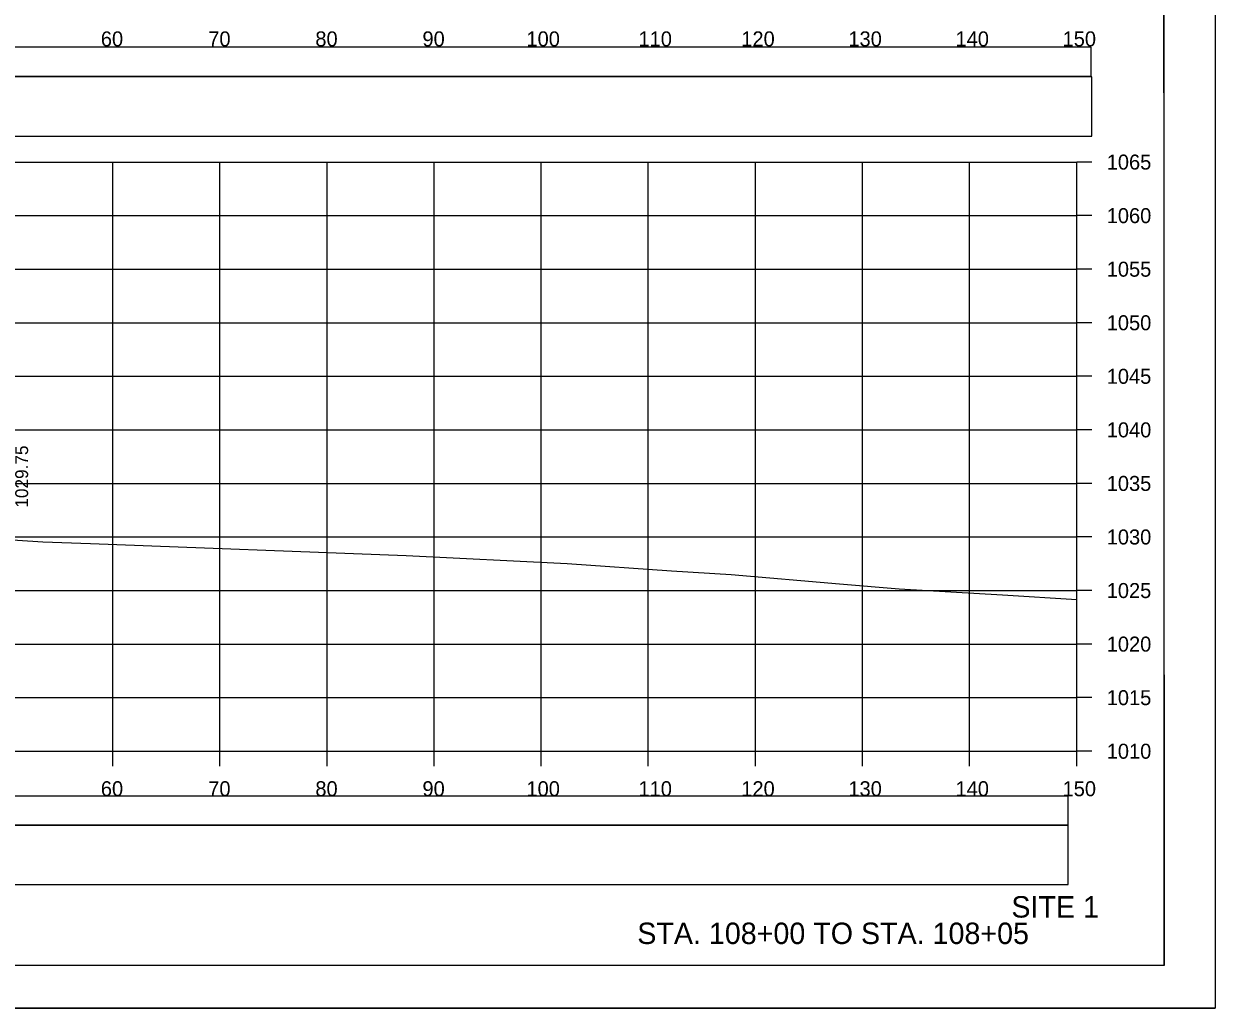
# Model space of a CAD drawing. Extents: x 1370565 to 1374448, y 301010 to 304637.
# Drawn here: x 1370786.7 to 1370898, y 302077.2 to 302169.1 of the extents above; entities that cross this region are included whole.
import ezdxf

# ---------------------------------------------------------------- set-up
doc = ezdxf.new("R2010")
doc.units = 0
for name, color, linetype in [('R_Axis', 7, 'Continuous'), ('R_Axis Annot', 7, 'Continuous'), ('R_Border', 7, 'Continuous'), ('R_Draft', 7, 'Continuous'), ('R_Drive', 7, 'Continuous'), ('R_Exist Surface', 7, 'Continuous'), ('R_Fin Surface', 7, 'Continuous'), ('R_Grid', 7, 'Continuous'), ('R_No Plot', 7, 'Continuous'), ('R_Xsect Elev', 7, 'Continuous')]:
    doc.layers.add(name, color=color, linetype=linetype)

msp = doc.modelspace()

# ---------------------------------------------------------------- linework, layer by layer
at = {"layer": 'R_Axis'}
for p, q in [((1370885.03, 302101.17), (1370885.03, 302156.17)), ((1370886.43, 302156.17), (1370885.03, 302156.17)), ((1370886.43, 302151.17), (1370885.03, 302151.17)), ((1370886.43, 302146.17), (1370885.03, 302146.17)), ((1370886.43, 302141.17), (1370885.03, 302141.17)), ((1370886.43, 302136.17), (1370885.03, 302136.17)), ((1370886.43, 302131.17), (1370885.03, 302131.17)), ((1370886.43, 302126.17), (1370885.03, 302126.17)), ((1370886.43, 302121.17), (1370885.03, 302121.17)), ((1370886.43, 302116.17), (1370885.03, 302116.17)), ((1370886.43, 302111.17), (1370885.03, 302111.17)), ((1370886.43, 302106.17), (1370885.03, 302106.17)), ((1370585.03, 302101.17), (1370885.03, 302101.17)), ((1370795.03, 302099.77), (1370795.03, 302101.17)), ((1370805.03, 302099.77), (1370805.03, 302101.17)), ((1370815.03, 302099.77), (1370815.03, 302101.17)), ((1370825.03, 302099.77), (1370825.03, 302101.17)), ((1370835.03, 302099.77), (1370835.03, 302101.17)), ((1370845.03, 302099.77), (1370845.03, 302101.17)), ((1370855.03, 302099.77), (1370855.03, 302101.17)), ((1370865.03, 302099.77), (1370865.03, 302101.17)), ((1370875.03, 302099.77), (1370875.03, 302101.17)), ((1370885.03, 302099.77), (1370885.03, 302101.17)), ((1370886.43, 302101.17), (1370885.03, 302101.17))]:
    msp.add_line(p, q, dxfattribs=at)
at = {"layer": 'R_Border'}
for q in [(1370893.21, 302286.63), (1370577.03, 302081.17)]:
    msp.add_line((1370893.21, 302081.17), q, dxfattribs=at)
at = {"layer": 'R_Drive'}
for points in [[(1370587.98, 302164.18), (1370886.39, 302164.18), (1370886.39, 302166.89), (1370587.98, 302166.89)], [(1370585.82, 302094.26), (1370884.24, 302094.26), (1370884.24, 302096.97), (1370585.82, 302096.97)], [(1370585.82, 302088.74), (1370884.24, 302088.74), (1370884.24, 302094.26), (1370585.82, 302094.26)]]:
    msp.add_lwpolyline(points, close=True, dxfattribs=at)
at = {"layer": 'R_Exist Surface'}
msp.add_lwpolyline([(1370745.47, 302123.56), (1370788.49, 302120.72), (1370792.94, 302120.55), (1370822.41, 302119.43), (1370837.46, 302118.71), (1370847.18, 302118.02), (1370852.76, 302117.67), (1370862.88, 302116.8), (1370868.45, 302116.34), (1370878.1, 302115.76), (1370885.03, 302115.32)], dxfattribs=at)
at = {"layer": 'R_Fin Surface'}
msp.add_lwpolyline([(1370588.03, 302158.6), (1370886.45, 302158.6), (1370886.45, 302164.13), (1370588.03, 302164.13)], close=True, dxfattribs=at)
at = {"layer": 'R_Grid'}
for p, q in [((1370585.03, 302156.17), (1370885.03, 302156.17)), ((1370795.03, 302101.17), (1370795.03, 302156.17)), ((1370805.03, 302101.17), (1370805.03, 302156.17)), ((1370815.03, 302101.17), (1370815.03, 302156.17)), ((1370825.03, 302101.17), (1370825.03, 302156.17)), ((1370835.03, 302101.17), (1370835.03, 302156.17)), ((1370845.03, 302101.17), (1370845.03, 302156.17)), ((1370855.03, 302101.17), (1370855.03, 302156.17)), ((1370865.03, 302101.17), (1370865.03, 302156.17)), ((1370875.03, 302101.17), (1370875.03, 302156.17)), ((1370885.03, 302101.17), (1370885.03, 302156.17)), ((1370585.03, 302151.17), (1370885.03, 302151.17)), ((1370585.03, 302146.17), (1370885.03, 302146.17)), ((1370585.03, 302141.17), (1370885.03, 302141.17)), ((1370585.03, 302136.17), (1370885.03, 302136.17)), ((1370585.03, 302131.17), (1370885.03, 302131.17)), ((1370585.03, 302126.17), (1370885.03, 302126.17)), ((1370585.03, 302121.17), (1370885.03, 302121.17)), ((1370585.03, 302116.17), (1370885.03, 302116.17)), ((1370585.03, 302111.17), (1370885.03, 302111.17)), ((1370585.03, 302106.17), (1370885.03, 302106.17)), ((1370585.03, 302101.17), (1370885.03, 302101.17))]:
    msp.add_line(p, q, dxfattribs=at)
at = {"layer": 'R_No Plot'}
msp.add_line((1370564.63, 302077.19), (1370897.96, 302077.19), dxfattribs=at)
for points in [[(1370564.62, 302290.52), (1370897.96, 302290.52), (1370897.96, 302077.18), (1370564.62, 302077.18)], [(1370810.95, 302286.63), (1370830.57, 302286.63), (1370830.57, 302276.75), (1370846.68, 302276.75), (1370869.88, 302276.75), (1370869.88, 302244.08), (1370893.09, 302244.08), (1370893.21, 302081.17), (1370577.03, 302081.17), (1370577.03, 302286.63)]]:
    msp.add_lwpolyline(points, close=True, dxfattribs=at)

# ---------------------------------------------------------------- texts
at = {"layer": 'R_Axis Annot'}
for s, p in [('60', (1370793.91, 302166.97)), ('70', (1370803.94, 302166.97)), ('80', (1370813.94, 302166.97)), ('90', (1370823.94, 302166.97)), ('100', (1370833.65, 302166.97)), ('110', (1370844.11, 302166.97)), ('120', (1370853.71, 302166.97)), ('130', (1370863.71, 302166.97)), ('140', (1370873.71, 302166.97)), ('150', (1370883.71, 302166.97)), ('1065', (1370887.83, 302155.47)), ('1060', (1370887.83, 302150.47)), ('1055', (1370887.83, 302145.47)), ('1050', (1370887.83, 302140.47)), ('1045', (1370887.83, 302135.47)), ('1040', (1370887.83, 302130.47)), ('1035', (1370887.83, 302125.47)), ('1030', (1370887.83, 302120.47)), ('1025', (1370887.83, 302115.47)), ('1020', (1370887.83, 302110.47)), ('1015', (1370887.83, 302105.47)), ('1010', (1370887.83, 302100.47)), ('60', (1370793.91, 302096.97)), ('70', (1370803.94, 302096.97)), ('80', (1370813.94, 302096.97)), ('90', (1370823.94, 302096.97)), ('100', (1370833.65, 302096.97)), ('110', (1370844.11, 302096.97)), ('120', (1370853.71, 302096.97)), ('130', (1370863.71, 302096.97)), ('140', (1370873.71, 302096.97)), ('150', (1370883.71, 302096.97))]:
    msp.add_text(s, height=1.4, dxfattribs=at).set_placement(p)
at = {"layer": 'R_Draft'}
for s, p in [('SITE 1', (1370878.93, 302085.64)), ('STA. 108+00 TO STA. 108+05', (1370844, 302083.17))]:
    msp.add_text(s, height=2, dxfattribs=at).set_placement(p)
at = {"layer": 'R_Xsect Elev'}
msp.add_text('1029.75', height=1.2, rotation=90, dxfattribs=at).set_placement((1370787.12, 302123.91))

doc.saveas('drawing.dxf')
